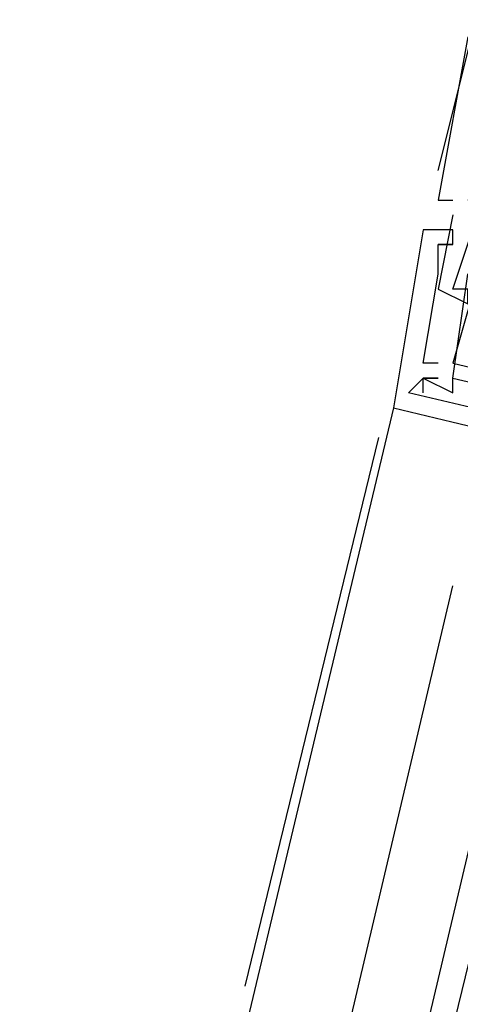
# Model space of a CAD drawing. Header units: feet. Extents: x -79 to 198, y -22 to 181.
# Tile 509 of 656: x 120.584 to 120.98, y 90.268 to 91.153. Entities that reach past the tile are written whole.
import ezdxf

# ---------------------------------------------------------------- set-up
doc = ezdxf.new("R2010")
doc.units = ezdxf.units.FT
doc.layers.add('A-LINEA', color=7, linetype='CONTINUOUS')

msp = doc.modelspace()

# ---------------------------------------------------------------- linework, layer by layer
at = {"layer": 'A-LINEA'}
for p, q in [((120.96, 91.0178), (121.08, 91.4978)), ((120.96, 91.0178), (121.08, 91.4978)), ((120.96, 90.9911), (120.96, 90.9911)), ((120.96, 90.9911), (120.96, 90.9911)), ((120.96, 90.9911), (120.96, 90.9911)), ((120.96, 90.9911), (120.96, 90.9911)), ((120.96, 90.9911), (120.96, 90.9911)), ((120.96, 90.9911), (120.96, 90.9911)), ((120.9733, 90.9911), (120.9733, 90.9911)), ((120.9733, 90.9911), (120.9733, 90.9911)), ((120.9733, 90.9911), (120.9733, 90.9911)), ((120.9733, 90.9911), (120.9733, 90.9911)), ((120.9733, 90.9911), (120.9733, 90.9911)), ((120.9733, 90.9911), (120.9733, 90.9911)), ((120.9733, 90.9778), (120.9733, 90.9778)), ((120.9733, 90.9778), (120.9733, 90.9778)), ((120.9733, 90.9778), (120.9733, 90.9778)), ((120.9733, 90.9778), (120.9733, 90.9778)), ((120.9733, 90.9778), (120.9733, 90.9778)), ((120.9733, 90.9778), (120.9733, 90.9778)), ((120.9467, 90.9644), (120.9467, 90.9644)), ((120.9467, 90.9644), (120.9467, 90.9644)), ((120.9467, 90.9644), (120.9467, 90.9644)), ((120.9467, 90.9644), (120.9467, 90.9644)), ((120.9467, 90.9644), (120.9467, 90.9644)), ((120.9467, 90.9644), (120.9467, 90.9644)), ((120.9733, 90.9644), (120.9733, 90.9644)), ((120.9733, 90.9644), (120.9733, 90.9644)), ((120.9733, 90.9644), (120.9733, 90.9644)), ((120.9733, 90.9644), (120.9733, 90.9644)), ((120.9733, 90.9644), (120.9733, 90.9644)), ((120.9733, 90.9644), (120.9733, 90.9644)), ((120.96, 90.9511), (120.96, 90.9511)), ((120.96, 90.9511), (120.96, 90.9511)), ((120.96, 90.9511), (120.96, 90.9511)), ((120.96, 90.9511), (120.96, 90.9511)), ((120.96, 90.9511), (120.96, 90.9511)), ((120.96, 90.9511), (120.96, 90.9511)), ((120.96, 90.9511), (120.96, 90.9511)), ((120.96, 90.9511), (120.96, 90.9511)), ((120.96, 90.9511), (120.96, 90.9511)), ((120.96, 90.9511), (120.96, 90.9511)), ((120.96, 90.9511), (120.96, 90.9511)), ((120.96, 90.9511), (120.96, 90.9511)), ((120.9733, 90.9511), (120.9733, 90.9511)), ((120.9733, 90.9511), (120.9733, 90.9511)), ((120.9733, 90.9511), (120.9733, 90.9511)), ((120.9733, 90.9511), (120.9733, 90.9511)), ((120.9733, 90.9511), (120.9733, 90.9511)), ((120.9733, 90.9511), (120.9733, 90.9511)), ((120.9733, 90.9511), (120.9733, 90.9511)), ((120.9733, 90.9511), (120.9733, 90.9511)), ((120.9733, 90.9511), (120.9733, 90.9511)), ((120.9733, 90.9511), (120.9733, 90.9511)), ((120.9733, 90.9511), (120.9733, 90.9511)), ((120.9733, 90.9511), (120.9733, 90.9511)), ((120.96, 90.9378), (120.96, 90.9378)), ((120.96, 90.9378), (120.96, 90.9378)), ((120.96, 90.9378), (120.96, 90.9378)), ((120.96, 90.9378), (120.96, 90.9378)), ((120.96, 90.9378), (120.96, 90.9378)), ((120.96, 90.9378), (120.96, 90.9378)), ((120.96, 90.9244), (120.96, 90.9244)), ((120.96, 90.9244), (120.96, 90.9244)), ((120.96, 90.9244), (120.96, 90.9244)), ((120.96, 90.9244), (120.96, 90.9244)), ((120.96, 90.9244), (120.96, 90.9244)), ((120.96, 90.9244), (120.96, 90.9244)), ((120.96, 90.9244), (120.96, 90.9244)), ((120.96, 90.9244), (120.96, 90.9244)), ((120.96, 90.9244), (120.96, 90.9244)), ((120.96, 90.9244), (120.96, 90.9244)), ((120.96, 90.9244), (120.96, 90.9244)), ((120.96, 90.9244), (120.96, 90.9244)), ((120.96, 90.9111), (120.96, 90.9111)), ((120.96, 90.9111), (120.96, 90.9111)), ((120.96, 90.9111), (120.96, 90.9111)), ((120.96, 90.9111), (120.96, 90.9111)), ((120.96, 90.9111), (120.96, 90.9111)), ((120.96, 90.9111), (120.96, 90.9111)), ((120.9733, 90.9111), (120.9733, 90.9111)), ((120.9733, 90.9111), (120.9733, 90.9111)), ((120.9733, 90.9111), (120.9733, 90.9111)), ((120.9733, 90.9111), (120.9733, 90.9111)), ((120.9733, 90.9111), (120.9733, 90.9111)), ((120.9733, 90.9111), (120.9733, 90.9111)), ((120.9467, 90.8444), (120.9467, 90.8444)), ((120.9467, 90.8444), (120.9467, 90.8444)), ((120.9467, 90.8444), (120.9467, 90.8444)), ((120.9467, 90.8444), (120.9467, 90.8444)), ((120.9467, 90.8444), (120.9467, 90.8444)), ((120.9467, 90.8444), (120.9467, 90.8444)), ((120.96, 90.8444), (120.96, 90.8444)), ((120.96, 90.8444), (120.96, 90.8444)), ((120.96, 90.8444), (120.96, 90.8444)), ((120.96, 90.8444), (120.96, 90.8444)), ((120.96, 90.8444), (120.96, 90.8444)), ((120.96, 90.8444), (120.96, 90.8444)), ((120.9733, 90.8444), (120.9733, 90.8444)), ((120.9733, 90.8444), (120.9733, 90.8444)), ((120.9733, 90.8444), (120.9733, 90.8444)), ((120.9733, 90.8444), (120.9733, 90.8444)), ((120.9733, 90.8444), (120.9733, 90.8444)), ((120.9733, 90.8444), (120.9733, 90.8444)), ((120.9467, 90.8311), (120.9467, 90.8311)), ((120.9467, 90.8311), (120.9467, 90.8311)), ((120.9467, 90.8311), (120.9467, 90.8311)), ((120.9467, 90.8311), (120.9467, 90.8311)), ((120.9467, 90.8311), (120.9467, 90.8311)), ((120.9467, 90.8311), (120.9467, 90.8311)), ((120.9467, 90.8311), (120.9467, 90.8311)), ((120.9467, 90.8311), (120.9467, 90.8311)), ((120.9467, 90.8311), (120.9467, 90.8311)), ((120.9467, 90.8311), (120.9467, 90.8311)), ((120.9467, 90.8311), (120.9467, 90.8311)), ((120.9467, 90.8311), (120.9467, 90.8311)), ((120.9467, 90.8311), (120.9467, 90.8311)), ((120.9467, 90.8311), (120.9467, 90.8311)), ((120.9467, 90.8311), (120.9467, 90.8311)), ((120.9467, 90.8311), (120.9467, 90.8311)), ((120.9467, 90.8311), (120.9467, 90.8311)), ((120.9467, 90.8311), (120.9467, 90.8311)), ((120.96, 90.8311), (120.96, 90.8311)), ((120.96, 90.8311), (120.96, 90.8311)), ((120.96, 90.8311), (120.96, 90.8311)), ((120.96, 90.8311), (120.96, 90.8311)), ((120.96, 90.8311), (120.96, 90.8311)), ((120.96, 90.8311), (120.96, 90.8311)), ((120.96, 90.8311), (120.96, 90.8311)), ((120.96, 90.8311), (120.96, 90.8311)), ((120.96, 90.8311), (120.96, 90.8311)), ((120.96, 90.8311), (120.96, 90.8311)), ((120.96, 90.8311), (120.96, 90.8311)), ((120.96, 90.8311), (120.96, 90.8311)), ((120.9733, 90.8311), (120.9733, 90.8311)), ((120.9733, 90.8311), (120.9733, 90.8311)), ((120.9733, 90.8311), (120.9733, 90.8311)), ((120.9733, 90.8311), (120.9733, 90.8311)), ((120.9733, 90.8311), (120.9733, 90.8311)), ((120.9733, 90.8311), (120.9733, 90.8311)), ((120.9733, 90.8311), (120.9733, 90.8311)), ((120.9733, 90.8311), (120.9733, 90.8311)), ((120.9733, 90.8311), (120.9733, 90.8311)), ((120.9733, 90.8311), (120.9733, 90.8311)), ((120.9733, 90.8311), (120.9733, 90.8311)), ((120.9733, 90.8311), (120.9733, 90.8311)), ((120.9333, 90.8178), (120.9333, 90.8178)), ((120.9333, 90.8178), (120.9333, 90.8178)), ((120.9333, 90.8178), (120.9333, 90.8178)), ((120.9333, 90.8178), (120.9333, 90.8178)), ((120.9333, 90.8178), (120.9333, 90.8178)), ((120.9333, 90.8178), (120.9333, 90.8178)), ((120.9467, 90.8178), (120.9467, 90.8178)), ((120.9467, 90.8178), (120.9467, 90.8178)), ((120.9467, 90.8178), (120.9467, 90.8178)), ((120.9467, 90.8178), (120.9467, 90.8178)), ((120.9467, 90.8178), (120.9467, 90.8178)), ((120.9467, 90.8178), (120.9467, 90.8178)), ((120.9733, 90.8178), (120.9733, 90.8178)), ((120.9733, 90.8178), (120.9733, 90.8178)), ((120.9733, 90.8178), (120.9733, 90.8178)), ((120.9733, 90.8178), (120.9733, 90.8178)), ((120.9733, 90.8178), (120.9733, 90.8178)), ((120.9733, 90.8178), (120.9733, 90.8178)), ((120.92, 90.8044), (119.2667, 83.8711)), ((120.92, 90.8044), (119.2667, 83.8711)), ((120.92, 90.8044), (120.92, 90.8044)), ((120.92, 90.8044), (120.92, 90.8044)), ((120.92, 90.8044), (120.92, 90.8044)), ((120.92, 90.8044), (120.92, 90.8044)), ((120.92, 90.8044), (120.92, 90.8044)), ((120.92, 90.8044), (120.92, 90.8044)), ((120.7867, 90.2844), (120.9067, 90.7778)), ((120.7867, 90.2844), (120.9067, 90.7778)), ((120.5867, 89.0044), (120.9733, 90.6444)), ((120.5867, 89.0044), (120.9733, 90.6444))]:
    msp.add_line(p, q, dxfattribs=at)
for points in [[(120.9867, 91.1378), (120.96, 90.9911), (120.9733, 90.9911)], [(120.9867, 91.1378), (120.96, 90.9911), (120.9733, 90.9911)], [(120.9867, 91.1378), (120.96, 90.9911), (120.9733, 90.9911)], [(120.9867, 91.1378), (120.96, 90.9911), (120.9733, 90.9911)], [(120.9867, 91.1378), (120.96, 90.9911), (120.9733, 90.9911)], [(120.9867, 91.1378), (120.96, 90.9911), (120.9733, 90.9911)], [(120.9733, 90.9778), (120.96, 90.9111), (120.9867, 90.8978), (120.9867, 90.9111), (120.9733, 90.9111), (121, 90.9911), (120.9867, 90.9911)], [(120.9733, 90.9778), (120.96, 90.9111), (120.9867, 90.8978), (120.9867, 90.9111), (120.9733, 90.9111), (121, 90.9911), (120.9867, 90.9911)], [(120.9733, 90.9778), (120.96, 90.9111), (120.9867, 90.8978), (120.9867, 90.9111), (120.9733, 90.9111), (121, 90.9911), (120.9867, 90.9911)], [(120.9733, 90.9778), (120.96, 90.9111), (120.9867, 90.8978), (120.9867, 90.9111), (120.9733, 90.9111), (121, 90.9911), (120.9867, 90.9911)], [(120.9733, 90.9778), (120.96, 90.9111), (120.9867, 90.8978), (120.9867, 90.9111), (120.9733, 90.9111), (121, 90.9911), (120.9867, 90.9911)], [(120.9733, 90.9778), (120.96, 90.9111), (120.9867, 90.8978), (120.9867, 90.9111), (120.9733, 90.9111), (121, 90.9911), (120.9867, 90.9911)], [(120.9733, 90.9511), (120.9733, 90.9644), (120.9467, 90.9644), (120.92, 90.8044), (121.5867, 90.6444)], [(120.9733, 90.9511), (120.9733, 90.9644), (120.9467, 90.9644), (120.92, 90.8044), (121.5867, 90.6444)], [(120.9733, 90.9511), (120.9733, 90.9644), (120.9467, 90.9644), (120.92, 90.8044), (121.5867, 90.6444)], [(120.9733, 90.9511), (120.9733, 90.9644), (120.9467, 90.9644), (120.92, 90.8044), (121.5867, 90.6444)], [(120.9733, 90.9511), (120.9733, 90.9644), (120.9467, 90.9644), (120.92, 90.8044), (121.5867, 90.6444)], [(120.9733, 90.9511), (120.9733, 90.9644), (120.9467, 90.9644), (120.92, 90.8044), (121.5867, 90.6444)], [(120.96, 90.9244), (120.96, 90.9511), (120.9733, 90.9511), (120.96, 90.9511)], [(120.96, 90.9244), (120.96, 90.9511), (120.9733, 90.9511), (120.96, 90.9511)], [(120.96, 90.9244), (120.96, 90.9511), (120.9733, 90.9511), (120.96, 90.9511)], [(120.96, 90.9244), (120.96, 90.9511), (120.9733, 90.9511), (120.96, 90.9511)], [(120.96, 90.9244), (120.96, 90.9511), (120.9733, 90.9511), (120.96, 90.9511)], [(120.96, 90.9244), (120.96, 90.9511), (120.9733, 90.9511), (120.96, 90.9511)], [(120.96, 90.8444), (120.9467, 90.8444), (120.96, 90.9244), (120.96, 90.9378)], [(120.96, 90.8444), (120.9467, 90.8444), (120.96, 90.9244), (120.96, 90.9378)], [(120.96, 90.8444), (120.9467, 90.8444), (120.96, 90.9244), (120.96, 90.9378)], [(120.96, 90.8444), (120.9467, 90.8444), (120.96, 90.9244), (120.96, 90.9378)], [(120.96, 90.8444), (120.9467, 90.8444), (120.96, 90.9244), (120.96, 90.9378)], [(120.96, 90.8444), (120.9467, 90.8444), (120.96, 90.9244), (120.96, 90.9378)], [(120.9733, 90.8311), (120.9867, 90.9244), (121, 90.9378), (120.9733, 90.8444), (121.48, 90.7244), (121.4933, 90.8178), (121.4933, 90.8178)], [(120.9733, 90.8311), (120.9867, 90.9244), (121, 90.9378), (120.9733, 90.8444), (121.48, 90.7244), (121.4933, 90.8178), (121.4933, 90.8178)], [(120.9733, 90.8311), (120.9867, 90.9244), (121, 90.9378), (120.9733, 90.8444), (121.48, 90.7244), (121.4933, 90.8178), (121.4933, 90.8178)], [(120.9733, 90.8311), (120.9867, 90.9244), (121, 90.9378), (120.9733, 90.8444), (121.48, 90.7244), (121.4933, 90.8178), (121.4933, 90.8178)], [(120.9733, 90.8311), (120.9867, 90.9244), (121, 90.9378), (120.9733, 90.8444), (121.48, 90.7244), (121.4933, 90.8178), (121.4933, 90.8178)], [(120.9733, 90.8311), (120.9867, 90.9244), (121, 90.9378), (120.9733, 90.8444), (121.48, 90.7244), (121.4933, 90.8178), (121.4933, 90.8178)], [(120.96, 90.8311), (120.9467, 90.8311), (120.9333, 90.8178)], [(120.9333, 90.8178), (120.9467, 90.8311), (120.96, 90.8311)], [(120.96, 90.8311), (120.9467, 90.8311), (120.9333, 90.8178)], [(120.9333, 90.8178), (120.9467, 90.8311), (120.96, 90.8311)], [(120.96, 90.8311), (120.9467, 90.8311), (120.9333, 90.8178)], [(120.9333, 90.8178), (120.9467, 90.8311), (120.96, 90.8311)], [(120.96, 90.8311), (120.9467, 90.8311), (120.9333, 90.8178)], [(120.9333, 90.8178), (120.9467, 90.8311), (120.96, 90.8311)], [(120.96, 90.8311), (120.9467, 90.8311), (120.9333, 90.8178)], [(120.9333, 90.8178), (120.9467, 90.8311), (120.96, 90.8311)], [(120.96, 90.8311), (120.9467, 90.8311), (120.9333, 90.8178)], [(120.9333, 90.8178), (120.9467, 90.8311), (120.96, 90.8311)], [(120.9467, 90.8178), (120.9467, 90.8178), (120.9467, 90.8311), (120.9733, 90.8178), (120.9733, 90.8311), (121.3733, 90.7378), (121.3733, 90.7244), (121.3867, 90.7244), (121.3867, 90.7378), (121.48, 90.7244)], [(120.9467, 90.8178), (120.9467, 90.8178), (120.9467, 90.8311), (120.9733, 90.8178), (120.9733, 90.8311), (121.3733, 90.7378), (121.3733, 90.7244), (121.3867, 90.7244), (121.3867, 90.7378), (121.48, 90.7244)], [(120.9467, 90.8178), (120.9467, 90.8178), (120.9467, 90.8311), (120.9733, 90.8178), (120.9733, 90.8311), (121.3733, 90.7378), (121.3733, 90.7244), (121.3867, 90.7244), (121.3867, 90.7378), (121.48, 90.7244)], [(120.9467, 90.8178), (120.9467, 90.8178), (120.9467, 90.8311), (120.9733, 90.8178), (120.9733, 90.8311), (121.3733, 90.7378), (121.3733, 90.7244), (121.3867, 90.7244), (121.3867, 90.7378), (121.48, 90.7244)], [(120.9467, 90.8178), (120.9467, 90.8178), (120.9467, 90.8311), (120.9733, 90.8178), (120.9733, 90.8311), (121.3733, 90.7378), (121.3733, 90.7244), (121.3867, 90.7244), (121.3867, 90.7378), (121.48, 90.7244)], [(120.9467, 90.8178), (120.9467, 90.8178), (120.9467, 90.8311), (120.9733, 90.8178), (120.9733, 90.8311), (121.3733, 90.7378), (121.3733, 90.7244), (121.3867, 90.7244), (121.3867, 90.7378), (121.48, 90.7244)], [(121.4933, 90.7511), (121.48, 90.6844), (121.4, 90.7111), (121.4, 90.7378), (121.3867, 90.7378), (121.3867, 90.7244), (121.3867, 90.7111), (120.9333, 90.8178)], [(121.4933, 90.7511), (121.48, 90.6844), (121.4, 90.7111), (121.4, 90.7378), (121.3867, 90.7378), (121.3867, 90.7244), (121.3867, 90.7111), (120.9333, 90.8178)], [(121.4933, 90.7511), (121.48, 90.6844), (121.4, 90.7111), (121.4, 90.7378), (121.3867, 90.7378), (121.3867, 90.7244), (121.3867, 90.7111), (120.9333, 90.8178)], [(121.4933, 90.7511), (121.48, 90.6844), (121.4, 90.7111), (121.4, 90.7378), (121.3867, 90.7378), (121.3867, 90.7244), (121.3867, 90.7111), (120.9333, 90.8178)], [(121.4933, 90.7511), (121.48, 90.6844), (121.4, 90.7111), (121.4, 90.7378), (121.3867, 90.7378), (121.3867, 90.7244), (121.3867, 90.7111), (120.9333, 90.8178)], [(121.4933, 90.7511), (121.48, 90.6844), (121.4, 90.7111), (121.4, 90.7378), (121.3867, 90.7378), (121.3867, 90.7244), (121.3867, 90.7111), (120.9333, 90.8178)], [(120.6533, 88.9911), (121.0533, 90.6844), (121.0667, 90.6844), (121.08, 90.6844), (120.6667, 88.9911)], [(120.6533, 88.9911), (121.0533, 90.6844), (121.0667, 90.6844), (121.08, 90.6844), (120.6667, 88.9911)]]:
    msp.add_lwpolyline(points, dxfattribs=at)

doc.saveas('drawing.dxf')
